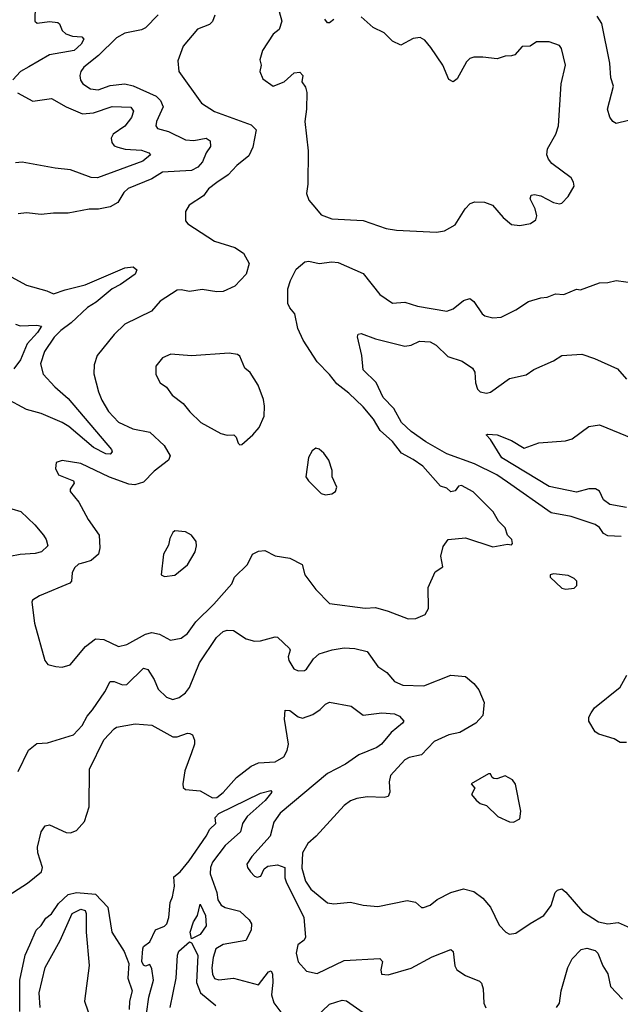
# Model space of a CAD drawing. Extents: x 1268547 to 1425625, y 515768 to 616754.
# Tile 359 of 507: x 1378173 to 1381045, y 567200 to 571912. Entities that reach past the tile are written whole.
import ezdxf

# ---------------------------------------------------------------- set-up
doc = ezdxf.new("R2010")
doc.units = 0

msp = doc.modelspace()

# ---------------------------------------------------------------- linework, layer by layer
at = {"layer": '0CON10XD'}
for points in [[(1378247.9, 572055), (1378245.7, 571905), (1378256.5, 571896.5), (1378315, 571903.8), (1378355, 571899.1), (1378362.9, 571892.9), (1378375, 571860.8), (1378392.5, 571845), (1378425, 571833.9), (1378469.8, 571829.8), (1378478.7, 571818.7), (1378466.5, 571795), (1378432.7, 571765), (1378315, 571743.7), (1378217.1, 571687.1), (1378175.9, 571665), (1378139.6, 571625)], [(1379405, 571980), (1379426.2, 571905), (1379413.8, 571865), (1379385, 571843.3), (1379333.3, 571765), (1379320.7, 571720.7), (1379327.5, 571695), (1379320.8, 571665), (1379335, 571630), (1379384.2, 571594.2), (1379437.5, 571615), (1379485, 571657.5), (1379511.7, 571661.7), (1379527.5, 571645), (1379522.5, 571615), (1379539.5, 571589.5), (1379545.9, 571564.1), (1379544.4, 571485), (1379535.7, 571425), (1379551.5, 571285), (1379551.2, 571125), (1379545, 571080), (1379555, 571048), (1379584.5, 571014.5), (1379615, 570979.2), (1379665, 570959.2), (1379815, 570951.5), (1379925, 570913.5), (1379975, 570904.4), (1380166.1, 570896.1)], [(1379105.5, 571934.5), (1379095, 571903.8), (1379080.5, 571889.5), (1379023.6, 571866.4), (1378954.3, 571785), (1378929.2, 571715), (1378934, 571665), (1379042.6, 571512.6), (1379105, 571472.7), (1379279.7, 571409.7), (1379302.9, 571385), (1379288, 571302), (1379268.9, 571261.1), (1379211.1, 571215), (1379170.2, 571169.8), (1379116.2, 571133.8), (1379075, 571102.5), (1379051.1, 571068.9), (1378983.8, 571025), (1378966, 570994), (1378965, 570950), (1378977.5, 570935), (1379105, 570852.9), (1379201.5, 570821.5), (1379242.5, 570795), (1379269.5, 570745), (1379255.3, 570694.7), (1379202.1, 570637.9), (1379145, 570611), (1379115, 570609.8), (1379045, 570620.5), (1378985, 570611.7), (1378945, 570620), (1378925, 570618.1), (1378844, 570566), (1378802.4, 570517.6), (1378675, 570455.6), (1378624.7, 570405.3), (1378542.9, 570305), (1378528.7, 570261.3), (1378527.6, 570217.6), (1378549.1, 570130.9), (1378565, 570092), (1378597.9, 570037.9), (1378645, 569986.7), (1378714.2, 569954.2), (1378795, 569938.2), (1378862.9, 569875), (1378891.8, 569825), (1378885, 569804.5), (1378815, 569751.8), (1378765, 569699.6), (1378723.6, 569686.4), (1378695, 569690), (1378602.3, 569722.3), (1378465, 569788.1), (1378375, 569803.3), (1378347, 569793), (1378343.3, 569765), (1378358.8, 569735), (1378430, 569705), (1378433.8, 569695), (1378413.8, 569665), (1378413.8, 569655), (1378455, 569603.3), (1378499.8, 569519.8), (1378552.9, 569445), (1378556, 569385), (1378550, 569355), (1378515, 569324.5), (1378484.7, 569315.3), (1378453.6, 569306.4), (1378435, 569289.4), (1378423.3, 569265), (1378420, 569225), (1378412, 569215), (1378267.5, 569155), (1378234, 569135), (1378230, 569125), (1378242.9, 569025), (1378292.5, 568845), (1378306.4, 568826.4), (1378345, 568816.2), (1378375, 568814), (1378413.3, 568825), (1378487.9, 568912.1), (1378535, 568948.6), (1378575, 568946.7), (1378645, 568912.2), (1378685, 568922.2), (1378775, 568972.3), (1378805, 568980), (1378841.9, 568971.9), (1378893.6, 568943.6), (1378945, 568952.5), (1378975, 568974.4), (1379015, 569031.2), (1379101.5, 569115), (1379187.1, 569212.9), (1379200.6, 569245), (1379261.5, 569305), (1379285.8, 569354.2), (1379315, 569369.2), (1379345, 569372), (1379395, 569347.1), (1379465, 569335.6), (1379524.3, 569304.3), (1379536.2, 569255), (1379589.2, 569185), (1379655, 569118), (1379825, 569095.8), (1379875, 569098.6), (1379935, 569082.5), (1380030, 569045), (1380066.4, 569046.4), (1380112.5, 569065), (1380127.5, 569095), (1380126.2, 569195), (1380159.5, 569270.5), (1380195.9, 569294.1), (1380186, 569345), (1380198.3, 569391.7), (1380222.5, 569425), (1380305, 569432), (1380435, 569390), (1380505, 569402.5)], [(1378834.4, 571935), (1378775, 571873.1), (1378755, 571863.6), (1378675, 571847.3), (1378635.5, 571825), (1378548.9, 571741.1), (1378478.6, 571685), (1378464.4, 571665), (1378460, 571645), (1378463, 571623), (1378474, 571605), (1378511.7, 571581.7), (1378547.6, 571577.6), (1378605, 571596.9), (1378675, 571605.4), (1378715, 571596.1), (1378825.8, 571545.8)], [(1379675, 571913.3), (1379655, 571897.5), (1379645, 571897.5), (1379632.5, 571915)], [(1380166.1, 570896.1), (1380205, 570901.2), (1380255, 570930), (1380303.2, 571006.8), (1380327.7, 571032.3), (1380349.5, 571040.5), (1380395, 571039.4), (1380433.8, 571025), (1380485, 570966), (1380525, 570932), (1380565, 570927.5), (1380615, 570937.5), (1380641.2, 570955), (1380645.6, 570974.4), (1380637.7, 571007.7), (1380614.3, 571055), (1380618, 571072), (1380634.4, 571075.6), (1380665, 571069.5), (1380725, 571038.1), (1380755, 571030.8), (1380766.2, 571035), (1380795, 571066.2), (1380823.8, 571115), (1380822, 571135), (1380810, 571155), (1380717.1, 571225), (1380701.1, 571245), (1380693.5, 571266.5), (1380696.7, 571295), (1380737.5, 571365), (1380749.1, 571405), (1380762.9, 571605), (1380782.5, 571695), (1380763.8, 571775), (1380755, 571788.8), (1380705, 571807.1), (1380643.9, 571806.1), (1380613.9, 571786.1), (1380575, 571784), (1380540, 571745), (1380525, 571738.8), (1380495, 571738), (1380455.5, 571724.5), (1380386.9, 571733.1), (1380345, 571733.1), (1380325, 571726.9), (1380309.8, 571710.2), (1380265, 571630), (1380245, 571615.8), (1380225, 571626), (1380195.5, 571695), (1380139.5, 571779.5), (1380110, 571815), (1380087.8, 571827.8), (1380055, 571823.1), (1379995, 571790), (1379955, 571810), (1379915, 571850), (1379862.5, 571875), (1379805, 571926.2)], [(1381085, 571430.8), (1381025, 571416), (1381008.8, 571425), (1380995, 571446.2), (1380984.5, 571485), (1381013.3, 571595), (1381000.4, 571635), (1380995.5, 571704.5), (1380956.2, 571895), (1380935, 571929.4)], [(1378162.5, 571562.5), (1378235, 571523.1), (1378325, 571535.9), (1378395, 571494.8), (1378472.6, 571462.6), (1378525, 571466.7), (1378615, 571497.4), (1378703.4, 571493.4), (1378717.1, 571475), (1378707.1, 571445), (1378675, 571403.4), (1378619.1, 571365), (1378610.6, 571345), (1378613.3, 571325), (1378625, 571309.2), (1378641.7, 571301.7), (1378676.9, 571293.1), (1378755, 571288.8), (1378790, 571275), (1378798.1, 571265), (1378761.1, 571235), (1378545, 571155.2), (1378515, 571156.7), (1378415, 571194.7), (1378342.2, 571202.2)], [(1378825.8, 571545.8), (1378846.2, 571526.1), (1378858.2, 571495), (1378826.4, 571425), (1378824.4, 571405), (1378832.3, 571392.3), (1378885, 571376.6), (1378965, 571337.8), (1379005, 571334.7), (1379065, 571346.2), (1379083.5, 571333.5), (1379084.5, 571305), (1379064.1, 571275.9), (1379047.3, 571232.7), (1379025, 571206.2), (1378995, 571191.3), (1378855, 571182.9), (1378805, 571151.1), (1378691.4, 571105), (1378671.1, 571085), (1378642.3, 571037.7), (1378605, 571016.2), (1378550, 571005), (1378505, 571006.4), (1378403.9, 570986.1), (1378335, 570986.9), (1378275, 570980), (1378205, 570988.8), (1378165, 570982.9)], [(1378342.2, 571202.2), (1378185, 571231), (1378152.7, 571227.3)], [(1380505, 569402.5), (1380525, 569400), (1380530, 569405), (1380526.7, 569425), (1380506.2, 569446.2), (1380495, 569480), (1380463.2, 569513.2), (1380437, 569557), (1380342.1, 569652.1), (1380285, 569683.8), (1380270.5, 569679.5), (1380255, 569657.5), (1380235, 569652.5), (1380215, 569670), (1380185, 569680), (1380100, 569775), (1380055, 569808.1), (1379998.5, 569838.5), (1379955, 569894), (1379896.8, 569946.8), (1379865, 570000.8), (1379815, 570060), (1379746.9, 570125), (1379689.1, 570169.1), (1379655, 570214.2), (1379595.3, 570275.3), (1379528.4, 570378.4), (1379503.2, 570435), (1379488.4, 570505), (1379463.8, 570533.8), (1379455.3, 570555), (1379454.7, 570624.7), (1379467.9, 570665), (1379495, 570718), (1379537, 570753), (1379555, 570756.5), (1379605, 570746.1), (1379665, 570753.3), (1379695, 570750), (1379815, 570697.5), (1379895, 570597.1), (1379955, 570555.7), (1380015, 570560.5), (1380075, 570541.1), (1380215, 570517.5), (1380245, 570528.6), (1380295, 570567.8), (1380325, 570577.5), (1380344.5, 570564.5), (1380385, 570504), (1380397.5, 570495), (1380435.9, 570485.9), (1380475, 570489.2), (1380545.5, 570524.5), (1380605.9, 570564.1), (1380665, 570581.2), (1380695, 570583.8), (1380735, 570600), (1380775, 570598), (1380835, 570622.5), (1380855, 570620), (1380945, 570653.8), (1380985, 570654), (1381025, 570663.8), (1381118.3, 570651.7)], [(1378131.3, 570681.3), (1378205, 570641.2), (1378302.5, 570615), (1378335, 570600), (1378389.9, 570620.1), (1378485, 570643.1), (1378676.2, 570725), (1378715, 570729.1), (1378732.9, 570715), (1378724.3, 570695), (1378655, 570645.3), (1378615.5, 570624.5), (1378539.1, 570560.9), (1378496.2, 570535), (1378418, 570462), (1378368.7, 570425), (1378337.3, 570392.7), (1378291.1, 570325), (1378271.9, 570265), (1378285.3, 570215.3), (1378340.9, 570155), (1378405, 570099.6), (1378611.4, 569855), (1378614.2, 569845), (1378605, 569833.1), (1378585, 569835.4), (1378525, 569864.4), (1378407.1, 569965), (1378375, 569984.8), (1378275, 570028.5), (1378205, 570046.9), (1378105, 570101.1)], [(1378153.1, 570455), (1378175, 570447.3), (1378255, 570450.4), (1378276.9, 570445), (1378258.2, 570415), (1378208.2, 570361.8), (1378175.9, 570284.1), (1378145, 570241.2)], [(1381049.7, 569439.7), (1380985, 569441.9), (1380965, 569454.2), (1380945, 569482), (1380925, 569497.1), (1380810, 569535), (1380715, 569551.9), (1380505, 569698.8), (1380454.6, 569735), (1380347.3, 569787.3), (1380215, 569834.2), (1380115, 569892.4), (1380045, 569941.4), (1379999, 569985), (1379962, 570052), (1379910.4, 570105), (1379876.7, 570176.7), (1379815, 570236.2), (1379809.6, 570305), (1379788.1, 570395), (1379792.1, 570407.9), (1379805, 570411.4), (1379875, 570384.5), (1380015, 570349.4), (1380045, 570354.2), (1380085, 570374.2), (1380135, 570370.5), (1380164.2, 570355), (1380220.3, 570300.3), (1380288.9, 570278.9), (1380338.8, 570245), (1380349.2, 570225), (1380353.1, 570175), (1380362.5, 570145), (1380375, 570132), (1380405, 570124.3), (1380425, 570130), (1380515, 570194.5), (1380595, 570212.7), (1380630.9, 570239.1), (1380725, 570279.2), (1380765, 570305.4), (1380861.7, 570311.7), (1380921.3, 570291.3), (1381031.1, 570241.1), (1381075, 570192.5)], [(1379225, 569877.5), (1379235, 569880), (1379287.5, 569925), (1379318.6, 569961.4), (1379341.5, 570015), (1379343.4, 570063.4), (1379338.1, 570095), (1379313, 570163), (1379275, 570223.3), (1379248.8, 570245), (1379225, 570302.5), (1379215, 570310), (1379175, 570316.7), (1378995, 570304.2), (1378895, 570312), (1378855.8, 570294.2), (1378823.9, 570253.9), (1378823.3, 570215), (1378844.3, 570174.3), (1378875, 570153.3), (1378902, 570115), (1378954, 570075), (1378986, 570035), (1379038.8, 569985), (1379135, 569932.5), (1379165, 569924), (1379197.5, 569925), (1379208, 569915), (1379217.5, 569885), (1379225, 569877.5)], [(1381075, 569577.5), (1380995, 569591.6), (1380965.3, 569615), (1380945, 569655.7), (1380927.2, 569667.2), (1380895, 569668), (1380835, 569651.8), (1380705, 569678.8), (1380479.2, 569815), (1380425, 569903.8), (1380403.8, 569925), (1380410.8, 569929.2), (1380456.1, 569926.1), (1380525, 569898), (1380585, 569862), (1380655, 569886.9), (1380783.3, 569896.7), (1380815, 569906.9), (1380895, 569965.8), (1380945, 569972.9), (1381105, 569907.7)], [(1379635, 569638.8), (1379665, 569643.8), (1379682.5, 569655), (1379690, 569675), (1379666.7, 569725), (1379667.5, 569755), (1379651.2, 569805), (1379627.7, 569837.7), (1379605, 569857.5), (1379588.3, 569861.7), (1379570.7, 569849.3), (1379553.6, 569816.4), (1379541.2, 569725), (1379553.3, 569705), (1379614.3, 569644.3), (1379635, 569638.8)], [(1378092, 569585), (1378178.3, 569558.3), (1378245.5, 569495), (1378286.5, 569445), (1378299.5, 569425), (1378306.9, 569395), (1378276.7, 569365), (1378247.3, 569357.3), (1378175, 569353.7), (1378125, 569343.7)], [(1378865, 569247.5), (1378915, 569254), (1378975.9, 569304.1), (1379012, 569365), (1379018.8, 569395), (1379016, 569415), (1378993.8, 569445), (1378965, 569460.8), (1378915, 569466.2), (1378905, 569457.5), (1378891.2, 569428.8), (1378885, 569397.5), (1378860, 569355), (1378850, 569255), (1378865, 569247.5)], [(1380785, 569187.5), (1380825, 569192.5), (1380837.5, 569205), (1380837.5, 569225), (1380825, 569237.5), (1380795, 569252.5), (1380725, 569260), (1380710, 569255), (1380710, 569245), (1380765, 569192.5), (1380785, 569187.5)], [(1378165.9, 568314.1), (1378215, 568417.1), (1378255, 568448.9), (1378305, 568451.4), (1378430.3, 568489.7), (1378471.5, 568535), (1378495, 568580), (1378521.2, 568608.8), (1378579.1, 568695), (1378605, 568745.7), (1378625, 568745.6), (1378665, 568729.5), (1378685, 568730.6), (1378765, 568808.9), (1378785, 568802.9), (1378815.4, 568755), (1378835, 568709.2), (1378875, 568670.6), (1378905, 568659.4), (1378935, 568668), (1378965, 568690.8), (1378985, 568715.8), (1379032.2, 568835), (1379114.5, 568955), (1379145, 568984.3), (1379165, 568990.8), (1379195, 568988.8), (1379255, 568950), (1379295, 568938.6), (1379325, 568939.2), (1379395, 568958.8), (1379405, 568956.7), (1379462.3, 568902.3), (1379466, 568895), (1379456.8, 568863.2), (1379460.5, 568845), (1379484.2, 568805), (1379505, 568795.8), (1379535, 568797.5), (1379545, 568804.2), (1379577.1, 568852.9), (1379605, 568877.3), (1379666.5, 568896.5), (1379725, 568906.7), (1379775, 568903.5), (1379835, 568888.1), (1379885, 568817.1), (1379927.9, 568787.9), (1379965.9, 568745.9), (1380005, 568727.1), (1380105, 568724.6), (1380235, 568775.4), (1380305, 568768.9), (1380344.3, 568735), (1380368.1, 568705), (1380394.5, 568645), (1380386.9, 568583.1), (1380354.7, 568545.3), (1380278.3, 568501.7), (1380225, 568490), (1380155, 568457.3), (1380095, 568394.3), (1380035, 568382.2), (1380015, 568370), (1379945.5, 568294.5), (1379940, 568265), (1379942.5, 568215), (1379934.6, 568195.4), (1379915, 568189.6), (1379835, 568193.8), (1379785.4, 568184.6), (1379755, 568174.4), (1379725, 568152.2), (1379590, 568005), (1379550.5, 567969.5), (1379525.5, 567924.5), (1379521.9, 567851.9), (1379539.2, 567789.2), (1379565, 567750.6), (1379645, 567686.2), (1379675, 567680.8), (1379755, 567688.6), (1379815.8, 567674.2), (1379885, 567668.6), (1380025, 567697.5), (1380065, 567688.8), (1380093.9, 567663.9), (1380103.6, 567663.6), (1380135, 567674.2), (1380168.9, 567701.1), (1380234.6, 567735.4), (1380295, 567752.5), (1380345, 567740.8), (1380387.6, 567707.6), (1380424.4, 567664.4), (1380465, 567578.8), (1380497.5, 567545), (1380515, 567536.2), (1380545, 567540), (1380613.6, 567586.4), (1380680, 567625), (1380715, 567672.5), (1380733.8, 567735), (1380745, 567746.2), (1380765, 567752.5), (1380785, 567737.5), (1380864.7, 567644.7), (1380941.2, 567595), (1380985, 567585.6), (1381035, 567591.4), (1381135, 567547.5)], [(1381075, 568453.1), (1381045, 568452.9), (1381015, 568471.1), (1380942.4, 568492.4), (1380925, 568504), (1380893.8, 568555), (1380894, 568575), (1380905.6, 568594.4), (1380921.4, 568618.6), (1381045, 568718.8), (1381075.5, 568775)], [(1378094.2, 567705), (1378210.5, 567779.5), (1378277.5, 567835), (1378281.7, 567855), (1378258.8, 567925), (1378257.7, 567952.3), (1378275, 568026.2), (1378294.2, 568055), (1378315, 568059.2), (1378395, 568022.2), (1378415, 568021.4), (1378445, 568032.5), (1378483.3, 568075), (1378505.3, 568145), (1378506.7, 568325), (1378575, 568466.5), (1378625, 568519.4), (1378635, 568526.7), (1378725, 568542.1), (1378805, 568535.9), (1378905, 568480.9), (1378925, 568480), (1378975, 568498.1), (1378987, 568497), (1378999.4, 568489.4), (1379009.4, 568465), (1379009.1, 568445), (1378995, 568403.8), (1378962.4, 568317.6), (1378952.5, 568255), (1378955, 568237.5), (1378965, 568228.8), (1379035, 568221.2), (1379095, 568188.6), (1379115, 568190.5), (1379145, 568213.6), (1379209.5, 568285), (1379280.1, 568339.9), (1379315, 568355.6), (1379395, 568360.5), (1379435.4, 568385), (1379452.3, 568415), (1379458.9, 568445), (1379438.8, 568565), (1379442.1, 568607.9), (1379465, 568606.1), (1379505, 568576), (1379525, 568570.4), (1379575, 568587.8), (1379609.5, 568610.5), (1379635, 568636.9), (1379655, 568645.7), (1379757.3, 568627.3), (1379815, 568584.2), (1379905, 568595.8), (1379965, 568590), (1379988.9, 568578.9), (1380010, 568555), (1380004, 568545), (1379949.6, 568500.4), (1379902.5, 568445), (1379881.1, 568428.9), (1379795, 568393.5), (1379731.1, 568348.9), (1379645, 568304.8), (1379417.8, 568115), (1379387.5, 568072.5), (1379370, 568005), (1379282.6, 567907.4), (1379259.7, 567870.3), (1379261.8, 567855), (1379276.2, 567835), (1379295, 567814.1), (1379309, 567809), (1379326.2, 567813.8), (1379341.6, 567848.4), (1379358.6, 567861.4), (1379405, 567868.4), (1379441.4, 567855), (1379440.7, 567805), (1379446.3, 567786.3), (1379531.7, 567615), (1379538.8, 567521.2), (1379532.5, 567507.5), (1379503.3, 567485), (1379495.4, 567444.6), (1379504, 567404), (1379545, 567359.2), (1379595, 567346.9), (1379725, 567409.5), (1379895, 567420), (1379908.1, 567405), (1379899.2, 567365), (1379902.5, 567345), (1379935, 567340.8), (1380045, 567373.6), (1380145, 567428.2), (1380235, 567462), (1380245, 567452.5), (1380253.8, 567385), (1380263.3, 567365), (1380305, 567337.8), (1380371.1, 567311.1), (1380380.9, 567300.9), (1380388.7, 567275), (1380393.1, 567205), (1380402.6, 567182.6)], [(1380535, 568072), (1380565, 568087.5), (1380568.8, 568125), (1380544.2, 568254.2), (1380528.8, 568275), (1380495, 568294), (1380455, 568280), (1380440.7, 568280.7), (1380432.5, 568285), (1380425, 568302.5), (1380415, 568302.5), (1380332.5, 568255), (1380350, 568235), (1380333.6, 568203.6), (1380355, 568176.7), (1380375, 568161.2), (1380405, 568151.2), (1380459.3, 568099.3), (1380515, 568073.8), (1380535, 568072)], [(1378767.8, 567075), (1378790.6, 567235), (1378812.5, 567315), (1378805, 567370), (1378795, 567390), (1378775, 567382.5), (1378765, 567387.5), (1378756.7, 567405), (1378760.8, 567465), (1378765, 567476.7), (1378795, 567500), (1378822.7, 567557.3), (1378865, 567574.4), (1378876.9, 567585), (1378886.4, 567615), (1378892.1, 567687.9), (1378904.2, 567715), (1378913.6, 567766.4), (1378910.5, 567809.5), (1378940, 567835), (1378982.9, 567887.1), (1379065, 568004.6), (1379081.5, 568038.5), (1379111.2, 568065), (1379107.9, 568095), (1379125, 568112.7), (1379325, 568210.9), (1379373.9, 568223.9), (1379378.6, 568215), (1379347.3, 568175), (1379261.2, 568098.8), (1379238.4, 568065), (1379228.2, 568025), (1379155, 567959.5), (1379095, 567880.9), (1379084.8, 567855), (1379084.2, 567825), (1379115.8, 567735)], [(1378173.3, 567165), (1378174, 567315), (1378198.5, 567435), (1378221.5, 567485), (1378251.4, 567555), (1378275, 567577.5), (1378297.7, 567612.3), (1378325, 567632.5), (1378357.7, 567682.3), (1378404.2, 567725.8), (1378444.4, 567735.6), (1378535, 567726.9), (1378594.7, 567665), (1378613.5, 567545), (1378672.5, 567452.5), (1378694.4, 567395), (1378689.6, 567325), (1378710.8, 567265), (1378697.1, 567215), (1378695.7, 567175)], [(1379115.8, 567735), (1379121, 567701), (1379136.7, 567675), (1379155, 567663.8), (1379225, 567646.4), (1379269.4, 567605), (1379280.5, 567585), (1379280.4, 567555), (1379254.7, 567505.3), (1379145, 567486.4), (1379110.9, 567465), (1379097.4, 567425), (1379091.9, 567375), (1379094.3, 567345), (1379105, 567324.5), (1379125, 567317.1), (1379195.4, 567325.4), (1379315, 567293.8), (1379362.5, 567355), (1379375, 567360), (1379381.1, 567345), (1379382.5, 567305), (1379376.4, 567245), (1379387.6, 567207.6), (1379445, 567130)], [(1378270.7, 567185), (1378265.6, 567255), (1378294.4, 567375.6), (1378365.4, 567505), (1378422.9, 567635), (1378465, 567655.2), (1378485, 567649.1), (1378490.8, 567635), (1378490.9, 567545), (1378505.3, 567385.2), (1378482.7, 567215), (1378540.8, 567045)], [(1378995, 567513.3), (1378987.4, 567545), (1379004.3, 567595), (1379022.6, 567625), (1379035, 567679.2), (1379061.8, 567625), (1379064.7, 567575), (1379035.8, 567535), (1378995, 567513.3)], [(1378892.4, 567185), (1378920.7, 567325), (1378926.9, 567435), (1378933.6, 567455), (1378985, 567499.4), (1378995, 567494.7), (1379024.9, 567435), (1379018.9, 567305), (1379037.4, 567255), (1379110, 567195)], [(1380739.2, 567185), (1380754.5, 567205.5), (1380762.9, 567265), (1380793.7, 567376.4), (1380815, 567417.1), (1380858, 567462), (1380885, 567469.6), (1380925, 567457.2), (1380937.2, 567445), (1380961.9, 567385), (1380986.1, 567346.1), (1380997.9, 567285), (1381055.3, 567225.3)], [(1379585.6, 567135), (1379655, 567200.3), (1379715, 567219.6), (1379735, 567216.4), (1379815, 567160.6)]]:
    msp.add_lwpolyline(points, dxfattribs=at)

doc.saveas('drawing.dxf')
